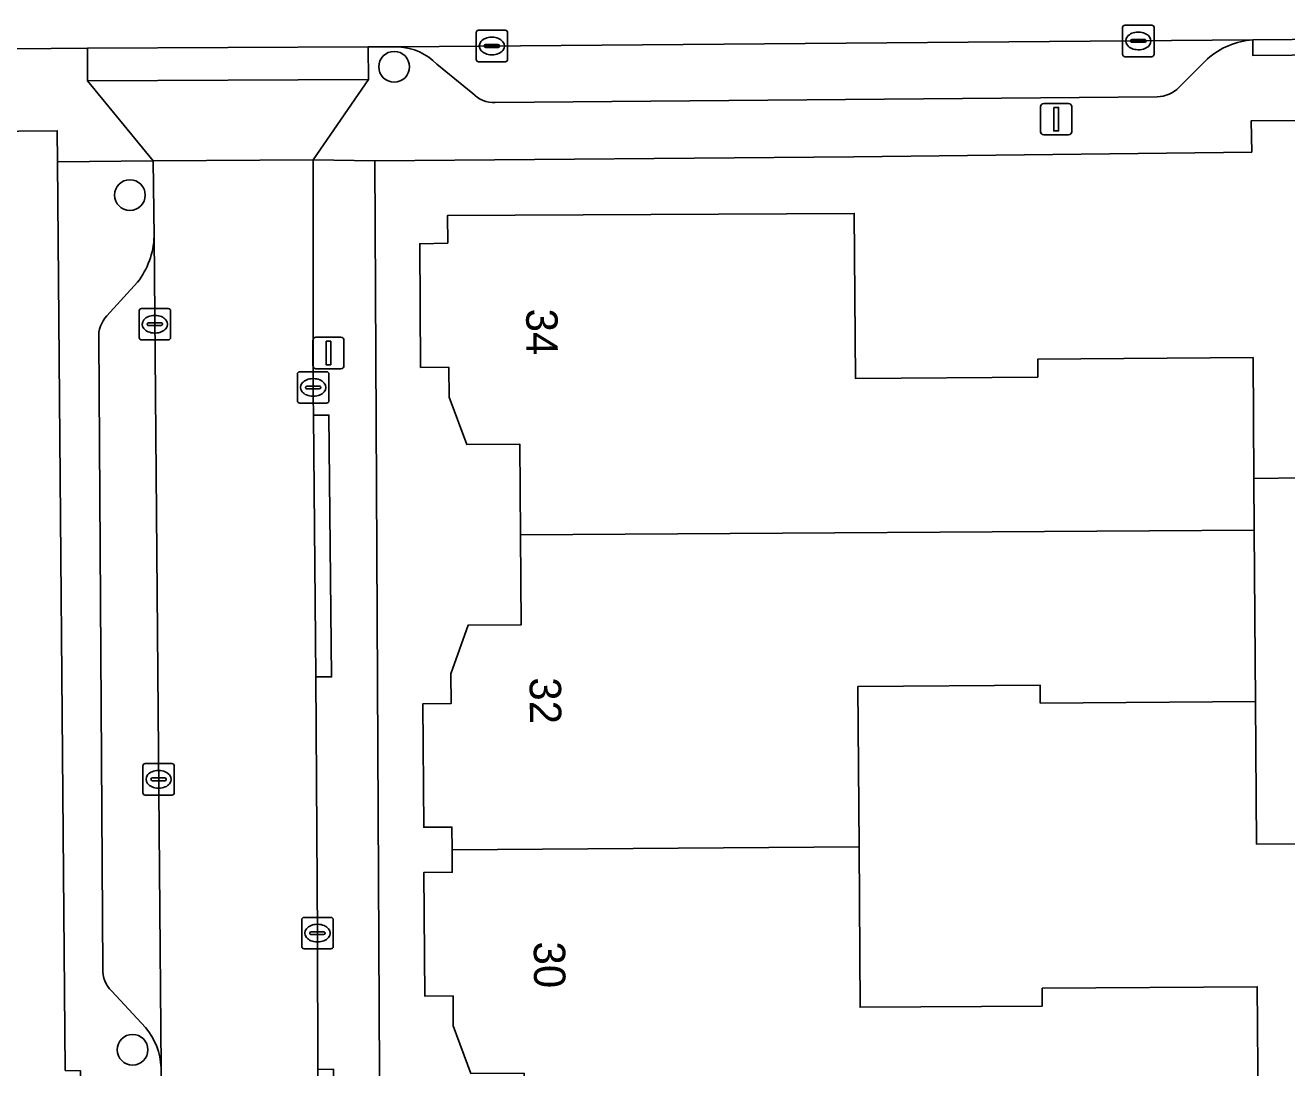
# Model space of a CAD drawing. Extents: x 157320 to 158835, y 386650 to 388491.
# Drawn here: x 157928.95 to 157969.08, y 387564.02 to 387597.19 of the extents above; entities that cross this region are included whole.
import ezdxf

# ---------------------------------------------------------------- set-up
doc = ezdxf.new("R2010")
doc.units = 0
for name, color, linetype in [('IMGEO_Boom', 7, 'Continuous'), ('IMGEO_Erf', 7, 'Continuous'), ('IMGEO_Kolk', 7, 'Continuous'), ('IMGEO_Lichtmast', 7, 'Continuous'), ('IMGEO_Muur', 7, 'Continuous'), ('IMGEO_Pand', 7, 'Continuous'), ('IMGEO_Pand_nummerreeks', 7, 'Continuous'), ('IMGEO_Parkeervlak_open', 7, 'Continuous'), ('IMGEO_Rijbaan_lokaal_open', 7, 'Continuous'), ('IMGEO_Voetpad_open', 7, 'Continuous')]:
    doc.layers.add(name, color=color, linetype=linetype)

msp = doc.modelspace()

# ---------------------------------------------------------------- linework, layer by layer
at = {"layer": 'IMGEO_Boom'}
for centre in [(157940.685, 387595.868), (157932.278, 387591.786), (157932.363, 387564.588)]:
    msp.add_circle(centre, 0.489, dxfattribs=at)
at = {"layer": 'IMGEO_Erf'}
for points in [[(158000, 387594.382), (157967.949, 387594.149), (157967.969, 387593.155), (157955.312, 387593), (157940.07, 387592.871), (157940.347, 387538.966)], [(157930.704, 387563.922), (157930.223, 387563.93), (157929.973, 387592.849), (157929.964, 387593.836), (157883.473, 387593.43), (157872.307, 387593.332), (157854.157, 387540.227)], [(157943.128, 387563.834), (157942.564, 387565.354), (157942.558, 387566.303), (157941.661, 387566.298), (157941.634, 387570.231), (157942.533, 387570.237), (157942.528, 387570.956), (157942.523, 387571.674), (157941.625, 387571.668), (157941.598, 387575.601), (157942.497, 387575.607), (157942.491, 387576.557), (157943.037, 387578.096), (157944.726, 387578.107), (157944.707, 387580.977), (157944.687, 387583.857), (157942.998, 387583.846), (157942.431, 387585.358), (157942.424, 387586.307), (157941.526, 387586.301), (157941.502, 387590.237), (157942.39, 387590.26), (157942.378, 387591.132), (157955.325, 387591.202), (157955.363, 387585.951), (157961.164, 387585.993), (157961.16, 387586.563), (157968.011, 387586.613), (157968.037, 387582.765), (157971.155, 387582.805)], [(157971.45, 387571.156), (157968.117, 387571.133), (157968.086, 387575.67), (157961.241, 387575.623), (157961.237, 387576.193), (157955.44, 387576.153), (157955.475, 387571.046), (157955.51, 387565.94), (157961.306, 387565.98), (157961.303, 387566.549), (157968.148, 387566.596), (157968.156, 387565.382), (157968.185, 387561.119), (157968.191, 387560.32), (157968.192, 387560.166), (158019.271, 387560.48)]]:
    msp.add_lwpolyline(points, dxfattribs=at)
at = {"layer": 'IMGEO_Kolk'}
for p, q in [((157963.936, 387597.191), (157964.788, 387597.191)), ((157943.294, 387596.104), (157943.294, 387596.956)), ((157943.369, 387597.03), (157944.221, 387597.03)), ((157943.782, 387596.81), (157943.807, 387596.81)), ((157944.295, 387596.956), (157944.295, 387596.104)), ((157963.861, 387596.265), (157963.861, 387597.117)), ((157964.349, 387596.971), (157964.374, 387596.971)), ((157964.862, 387597.117), (157964.862, 387596.265)), ((157943.553, 387596.524), (157943.553, 387596.536)), ((157943.991, 387596.487), (157943.593, 387596.487)), ((157943.596, 387596.573), (157943.994, 387596.573)), ((157944.037, 387596.536), (157944.037, 387596.524)), ((157964.12, 387596.685), (157964.12, 387596.697)), ((157964.558, 387596.648), (157964.16, 387596.648)), ((157964.163, 387596.734), (157964.561, 387596.734)), ((157964.372, 387596.411), (157964.347, 387596.411)), ((157964.604, 387596.697), (157964.604, 387596.685)), ((157944.221, 387596.03), (157943.369, 387596.03)), ((157943.805, 387596.25), (157943.78, 387596.25)), ((157964.788, 387596.191), (157963.936, 387596.191)), ((157932.571, 387587.251), (157932.571, 387588.103)), ((157932.646, 387588.177), (157933.498, 387588.177)), ((157933.059, 387587.957), (157933.084, 387587.957)), ((157933.572, 387588.103), (157933.572, 387587.251)), ((157932.83, 387587.671), (157932.83, 387587.683)), ((157933.268, 387587.634), (157932.87, 387587.634)), ((157932.873, 387587.72), (157933.271, 387587.72)), ((157933.314, 387587.683), (157933.314, 387587.671)), ((157933.498, 387587.177), (157932.646, 387587.177)), ((157933.082, 387587.397), (157933.057, 387587.397)), ((157937.608, 387585.24), (157937.608, 387586.092)), ((157937.683, 387586.166), (157938.535, 387586.166)), ((157938.096, 387585.946), (157938.121, 387585.946)), ((157938.609, 387586.092), (157938.609, 387585.24)), ((157937.867, 387585.66), (157937.867, 387585.672)), ((157938.305, 387585.623), (157937.907, 387585.623)), ((157937.91, 387585.709), (157938.308, 387585.709)), ((157938.351, 387585.672), (157938.351, 387585.66)), ((157938.535, 387585.166), (157937.683, 387585.166)), ((157938.119, 387585.386), (157938.094, 387585.386)), ((157932.69, 387572.769), (157932.69, 387573.621)), ((157932.765, 387573.695), (157933.617, 387573.695)), ((157933.691, 387573.621), (157933.691, 387572.769)), ((157932.949, 387573.189), (157932.949, 387573.201)), ((157933.387, 387573.152), (157932.989, 387573.152)), ((157932.992, 387573.238), (157933.39, 387573.238)), ((157933.178, 387573.475), (157933.203, 387573.475)), ((157933.433, 387573.201), (157933.433, 387573.189)), ((157933.617, 387572.695), (157932.765, 387572.695)), ((157933.201, 387572.915), (157933.176, 387572.915)), ((157937.745, 387567.875), (157937.745, 387568.727)), ((157937.82, 387568.801), (157938.672, 387568.801)), ((157938.746, 387568.727), (157938.746, 387567.875)), ((157938.004, 387568.295), (157938.004, 387568.307)), ((157938.047, 387568.344), (157938.445, 387568.344)), ((157938.233, 387568.581), (157938.258, 387568.581)), ((157938.488, 387568.307), (157938.488, 387568.295)), ((157938.442, 387568.258), (157938.044, 387568.258)), ((157938.256, 387568.021), (157938.231, 387568.021)), ((157938.672, 387567.801), (157937.82, 387567.801))]:
    msp.add_line(p, q, dxfattribs=at)
for points in [[(157963.936, 387597.191), (157964.788, 387597.191)], [(157943.294, 387596.104), (157943.294, 387596.956)], [(157943.369, 387597.03), (157944.221, 387597.03)], [(157944.295, 387596.956), (157944.295, 387596.104)], [(157963.861, 387596.265), (157963.861, 387597.117)], [(157964.862, 387597.117), (157964.862, 387596.265)], [(157944.221, 387596.03), (157943.369, 387596.03)], [(157964.788, 387596.191), (157963.936, 387596.191)], [(157932.571, 387587.251), (157932.571, 387588.103)], [(157932.646, 387588.177), (157933.498, 387588.177)], [(157933.572, 387588.103), (157933.572, 387587.251)], [(157933.498, 387587.177), (157932.646, 387587.177)], [(157937.608, 387585.24), (157937.608, 387586.092)], [(157937.683, 387586.166), (157938.535, 387586.166)], [(157938.609, 387586.092), (157938.609, 387585.24)], [(157938.535, 387585.166), (157937.683, 387585.166)], [(157932.69, 387572.769), (157932.69, 387573.621)], [(157932.765, 387573.695), (157933.617, 387573.695)], [(157933.691, 387573.621), (157933.691, 387572.769)], [(157933.617, 387572.695), (157932.765, 387572.695)], [(157937.745, 387567.875), (157937.745, 387568.727)], [(157937.82, 387568.801), (157938.672, 387568.801)], [(157938.746, 387568.727), (157938.746, 387567.875)], [(157938.672, 387567.801), (157937.82, 387567.801)]]:
    msp.add_lwpolyline(points, dxfattribs=at)
for centre, radius, start, end in [((157963.938, 387597.115), 0.0765, 91.552, 178.448), ((157963.938, 387597.115), 0.0765, 91.552, 178.448), ((157964.786, 387597.115), 0.0765, 1.552, 88.448), ((157964.786, 387597.115), 0.0765, 1.552, 88.448), ((157943.371, 387596.954), 0.0765, 91.552, 178.448), ((157943.371, 387596.954), 0.0765, 91.552, 178.448), ((157944.219, 387596.954), 0.0765, 1.552, 88.448), ((157944.219, 387596.954), 0.0765, 1.552, 88.448), ((157943.593, 387596.533), 0.0403, 85.8775, 175.7526), ((157943.59, 387596.523), 0.0366, 178.938, 274.7102), ((157943.994, 387596.53), 0.043, 264.8664, 352.4533), ((157943.998, 387596.535), 0.0386, 1.7309, 96.639), ((157964.16, 387596.694), 0.0403, 85.8775, 175.7526), ((157964.157, 387596.684), 0.0366, 178.938, 274.7102), ((157964.561, 387596.691), 0.043, 264.8664, 352.4533), ((157964.565, 387596.696), 0.0386, 1.7309, 96.639), ((157943.371, 387596.106), 0.0765, 181.552, 268.448), ((157943.371, 387596.106), 0.0765, 181.552, 268.448), ((157944.219, 387596.106), 0.0765, 271.552, 358.448), ((157944.219, 387596.106), 0.0765, 271.552, 358.448), ((157963.938, 387596.267), 0.0765, 181.552, 268.448), ((157963.938, 387596.267), 0.0765, 181.552, 268.448), ((157964.786, 387596.267), 0.0765, 271.552, 358.448), ((157964.786, 387596.267), 0.0765, 271.552, 358.448), ((157932.648, 387588.101), 0.0765, 91.552, 178.448), ((157932.648, 387588.101), 0.0765, 91.552, 178.448), ((157933.496, 387588.101), 0.0765, 1.552, 88.448), ((157933.496, 387588.101), 0.0765, 1.552, 88.448), ((157932.87, 387587.68), 0.0403, 85.8775, 175.7526), ((157932.867, 387587.67), 0.0366, 178.938, 274.7102), ((157933.271, 387587.677), 0.043, 264.8664, 352.4533), ((157933.275, 387587.682), 0.0386, 1.7309, 96.639), ((157932.648, 387587.253), 0.0765, 181.552, 268.448), ((157932.648, 387587.253), 0.0765, 181.552, 268.448), ((157933.496, 387587.253), 0.0765, 271.552, 358.448), ((157933.496, 387587.253), 0.0765, 271.552, 358.448), ((157937.685, 387586.09), 0.0765, 91.552, 178.448), ((157937.685, 387586.09), 0.0765, 91.552, 178.448), ((157938.533, 387586.09), 0.0765, 1.552, 88.448), ((157938.533, 387586.09), 0.0765, 1.552, 88.448), ((157937.907, 387585.669), 0.0403, 85.8775, 175.7526), ((157937.904, 387585.659), 0.0366, 178.938, 274.7102), ((157938.308, 387585.666), 0.043, 264.8664, 352.4533), ((157938.312, 387585.671), 0.0386, 1.7309, 96.639), ((157937.685, 387585.242), 0.0765, 181.552, 268.448), ((157937.685, 387585.242), 0.0765, 181.552, 268.448), ((157938.533, 387585.242), 0.0765, 271.552, 358.448), ((157938.533, 387585.242), 0.0765, 271.552, 358.448), ((157932.767, 387573.619), 0.0765, 91.552, 178.448), ((157932.767, 387573.619), 0.0765, 91.552, 178.448), ((157933.615, 387573.619), 0.0765, 1.552, 88.448), ((157933.615, 387573.619), 0.0765, 1.552, 88.448), ((157932.989, 387573.198), 0.0403, 85.8775, 175.7526), ((157932.986, 387573.188), 0.0366, 178.938, 274.7102), ((157933.39, 387573.195), 0.043, 264.8664, 352.4533), ((157933.394, 387573.2), 0.0386, 1.7309, 96.639), ((157932.767, 387572.771), 0.0765, 181.552, 268.448), ((157932.767, 387572.771), 0.0765, 181.552, 268.448), ((157933.615, 387572.771), 0.0765, 271.552, 358.448), ((157933.615, 387572.771), 0.0765, 271.552, 358.448), ((157937.822, 387568.725), 0.0765, 91.552, 178.448), ((157937.822, 387568.725), 0.0765, 91.552, 178.448), ((157938.67, 387568.725), 0.0765, 1.552, 88.448), ((157938.67, 387568.725), 0.0765, 1.552, 88.448), ((157938.044, 387568.304), 0.0403, 85.8775, 175.7526), ((157938.041, 387568.294), 0.0366, 178.938, 274.7102), ((157938.445, 387568.301), 0.043, 264.8664, 352.4533), ((157938.449, 387568.306), 0.0386, 1.7309, 96.639), ((157937.822, 387567.877), 0.0765, 181.552, 268.448), ((157937.822, 387567.877), 0.0765, 181.552, 268.448), ((157938.67, 387567.877), 0.0765, 271.552, 358.448), ((157938.67, 387567.877), 0.0765, 271.552, 358.448)]:
    msp.add_arc(centre, radius, start, end, dxfattribs=at)
for centre, major_axis, ratio, start_param, end_param in [((157943.781, 387596.53), (-0.387, 0.002), 0.722429, 4.712389, 7.853982), ((157943.806, 387596.53), (-0.39, 0.002), 0.717154, 1.570796, 4.712389), ((157964.348, 387596.691), (-0.387, 0.002), 0.722429, 4.712389, 7.853982), ((157964.373, 387596.691), (-0.39, 0.002), 0.717154, 1.570796, 4.712389), ((157933.058, 387587.677), (-0.387, 0.002), 0.722429, 4.712389, 7.853982), ((157933.083, 387587.677), (-0.39, 0.002), 0.717154, 1.570796, 4.712389), ((157938.095, 387585.666), (-0.387, 0.002), 0.722429, 4.712389, 7.853982), ((157938.12, 387585.666), (-0.39, 0.002), 0.717154, 1.570796, 4.712389), ((157933.177, 387573.195), (-0.387, 0.002), 0.722429, 4.712389, 7.853982), ((157933.202, 387573.195), (-0.39, 0.002), 0.717154, 1.570796, 4.712389), ((157938.232, 387568.301), (-0.387, 0.002), 0.722429, 4.712389, 7.853982), ((157938.257, 387568.301), (-0.39, 0.002), 0.717154, 1.570796, 4.712389)]:
    msp.add_ellipse(centre, major_axis=major_axis, ratio=ratio, start_param=start_param, end_param=end_param, dxfattribs=at)
at = {"layer": 'IMGEO_Lichtmast'}
for p, q in [((157961.252, 387593.803), (157961.252, 387594.603)), ((157961.252, 387594.603), (157961.252, 387593.803)), ((157961.352, 387594.703), (157962.142, 387594.703)), ((157962.142, 387594.703), (157961.352, 387594.703)), ((157962.242, 387594.603), (157962.242, 387593.803)), ((157962.242, 387593.803), (157962.242, 387594.603)), ((157962.142, 387593.703), (157961.352, 387593.703)), ((157961.352, 387593.703), (157962.142, 387593.703)), ((157938.098, 387586.362), (157938.098, 387587.162)), ((157938.098, 387587.162), (157938.098, 387586.362)), ((157938.198, 387587.262), (157938.988, 387587.262)), ((157938.988, 387587.262), (157938.198, 387587.262)), ((157939.088, 387587.162), (157939.088, 387586.362)), ((157939.088, 387586.362), (157939.088, 387587.162)), ((157938.988, 387586.262), (157938.198, 387586.262)), ((157938.198, 387586.262), (157938.988, 387586.262))]:
    msp.add_line(p, q, dxfattribs=at)
for points in [[(157961.672, 387594.578), (157961.822, 387594.578), (157961.822, 387593.828), (157961.672, 387593.828), (157961.672, 387594.578)], [(157938.518, 387587.137), (157938.668, 387587.137), (157938.668, 387586.387), (157938.518, 387586.387), (157938.518, 387587.137)]]:
    msp.add_lwpolyline(points, dxfattribs=at)
for centre, start, end in [((157961.352, 387594.603), 90, 180), ((157961.352, 387594.603), 90, 180), ((157962.142, 387594.603), 0, 90), ((157962.142, 387594.603), 360, 90), ((157961.352, 387593.803), 180, 270), ((157961.352, 387593.803), 180, 270), ((157962.142, 387593.803), 270, 0), ((157962.142, 387593.803), 270, 0), ((157938.198, 387587.162), 90, 180), ((157938.198, 387587.162), 90, 180), ((157938.988, 387587.162), 0, 90), ((157938.988, 387587.162), 360, 90), ((157938.198, 387586.362), 180, 270), ((157938.198, 387586.362), 180, 270), ((157938.988, 387586.362), 270, 0), ((157938.988, 387586.362), 270, 0)]:
    msp.add_arc(centre, 0.1, start, end, dxfattribs=at)
at = {"layer": 'IMGEO_Muur'}
msp.add_lwpolyline([(157955.312, 387593), (157967.969, 387593.155)], dxfattribs=at)
at = {"layer": 'IMGEO_Pand'}
for points in [[(157944.707, 387580.977), (157968.048, 387581.128), (157968.037, 387582.765), (157968.011, 387586.613), (157961.16, 387586.563), (157961.164, 387585.993), (157955.363, 387585.951), (157955.325, 387591.202), (157942.378, 387591.132), (157942.39, 387590.26), (157941.502, 387590.237), (157941.526, 387586.301), (157942.424, 387586.307), (157942.431, 387585.358), (157942.998, 387583.846), (157944.687, 387583.857)], [(157968.037, 387582.765), (157968.048, 387581.128), (157968.086, 387575.67), (157968.117, 387571.133), (157971.45, 387571.156), (157973.159, 387574.493), (157977.198, 387574.532), (157977.157, 387578.834), (157977.087, 387589.252), (157972.587, 387589.222), (157972.599, 387588.273), (157971.085, 387588.254), (157971.155, 387582.805)], [(157944.707, 387580.977), (157944.726, 387578.107), (157943.037, 387578.096), (157942.491, 387576.557), (157942.497, 387575.607), (157941.598, 387575.601), (157941.625, 387571.668), (157942.523, 387571.674), (157942.528, 387570.956), (157955.475, 387571.046), (157955.44, 387576.153), (157961.237, 387576.193), (157961.241, 387575.623), (157968.086, 387575.67), (157968.048, 387581.128)], [(157968.156, 387565.382), (157968.148, 387566.596), (157961.303, 387566.549), (157961.306, 387565.98), (157955.51, 387565.94), (157955.475, 387571.046), (157942.528, 387570.956), (157942.533, 387570.237), (157941.634, 387570.231), (157941.661, 387566.298), (157942.558, 387566.303), (157942.564, 387565.354), (157943.128, 387563.834), (157944.817, 387563.844), (157944.835, 387560.964), (157968.185, 387561.119)]]:
    msp.add_lwpolyline(points, close=True, dxfattribs=at)
at = {"layer": 'IMGEO_Parkeervlak_open'}
for points in [[(157968.002, 387596.722), (157940.826, 387596.505)], [(157965.664, 387595.218), (157966.563, 387596.12)], [(157942.046, 387595.951), (157943.186, 387595.02)], [(157943.901, 387594.731), (157964.962, 387594.911)], [(157933.268, 387564.016), (157933.051, 387590.471)], [(157932.52, 387589.01), (157931.547, 387587.943)], [(157931.285, 387587.234), (157931.418, 387567.168)], [(157931.704, 387566.451), (157932.77, 387565.293)]]:
    msp.add_lwpolyline(points, dxfattribs=at)
for centre, radius, start, end in [((157940.721, 387594.654), 1.854, 44.3901, 86.7644), ((157968.159, 387594.326), 2.401, 93.7478, 131.6558), ((157964.927, 387595.946), 1.036, 271.9097, 315.3319), ((157943.861, 387595.661), 0.93, 223.51, 272.4732), ((157930.467, 387590.583), 2.586, 322.5354, 357.5173), ((157932.238, 387587.285), 0.955, 136.3943, 183.0437), ((157932.313, 387567.11), 0.897, 176.2629, 227.2296), ((157931.254, 387563.966), 2.015, 1.4169, 41.1924)]:
    msp.add_arc(centre, radius, start, end, dxfattribs=at)
at = {"layer": 'IMGEO_Rijbaan_lokaal_open'}
for points in [[(157872.425, 387595.954), (157877.684, 387595.972), (157883.456, 387596.024), (157891.178, 387596.094), (157907.594, 387596.246), (157913.657, 387596.302), (157930.927, 387596.461), (157939.861, 387596.506), (157940.586, 387596.503), (157940.826, 387596.505), (157968.002, 387596.722), (157971.766, 387596.754), (157981.861, 387596.809), (157983.027, 387596.839), (157989.014, 387596.873), (157996.404, 387596.939), (158000, 387596.95), (158001.053, 387596.953), (158007.092, 387596.993)], [(157938.378, 387536.008), (157938.4, 387545.383), (157938.384, 387547.602), (157938.327, 387551.379), (157938.296, 387557.958), (157938.26, 387563.966), (157938.246, 387568.213), (157938.194, 387576.452), (157938.114, 387584.78), (157938.108, 387585.4), (157938.111, 387592.908), (157933.016, 387592.871), (157933.051, 387590.471), (157933.268, 387564.016), (157933.372, 387553.11), (157933.374, 387549.564), (157933.465, 387542.004), (157933.466, 387541.813), (157933.482, 387538.043), (157933.54, 387530.546), (157933.544, 387526.75), (157933.575, 387523.499), (157933.622, 387520.947)]]:
    msp.add_lwpolyline(points, dxfattribs=at)
at = {"layer": 'IMGEO_Voetpad_open'}
for points in [[(158007.095, 387596.494), (158001.056, 387596.454), (158001.053, 387596.953), (158000, 387596.95), (157996.404, 387596.939), (157989.014, 387596.873), (157989.016, 387596.374), (157983.029, 387596.34), (157983.027, 387596.839), (157981.861, 387596.809), (157971.766, 387596.754), (157971.77, 387596.255), (157968.006, 387596.223), (157968.002, 387596.722)], [(157930.932, 387595.421), (157930.927, 387596.461), (157913.657, 387596.302), (157913.661, 387595.803), (157907.598, 387595.747), (157907.594, 387596.246), (157891.178, 387596.094), (157883.456, 387596.024), (157877.684, 387595.972), (157872.425, 387595.954)], [(157940.826, 387596.505), (157940.586, 387596.503), (157939.861, 387596.506), (157939.866, 387595.466), (157938.111, 387592.908), (157940.07, 387592.871), (157955.312, 387593), (157967.969, 387593.155), (157967.949, 387594.149)], [(157966.563, 387596.12), (157965.664, 387595.218)], [(157943.186, 387595.02), (157942.046, 387595.951)], [(157867.69, 387593.242), (157872.307, 387593.332), (157883.473, 387593.43), (157929.964, 387593.836), (157929.973, 387592.849), (157933.016, 387592.871), (157930.932, 387595.421)], [(157964.962, 387594.911), (157943.901, 387594.731)], [(157967.949, 387594.149), (158000, 387594.382), (158030.442, 387594.603)], [(157933.051, 387590.471), (157933.016, 387592.871), (157929.973, 387592.849), (157930.223, 387563.93), (157930.704, 387563.922), (157931.114, 387513.382), (157955.633, 387500), (157962.562, 387496.218), (157990.079, 387481.233), (158000, 387481.305), (158021.016, 387481.457), (158026.142, 387481.499), (158030.416, 387487.431), (158030.363, 387487.549)], [(157940.07, 387592.871), (157938.111, 387592.908), (157938.108, 387585.4), (157938.114, 387584.78), (157938.612, 387584.784), (157938.693, 387576.456), (157938.194, 387576.452), (157938.246, 387568.213), (157938.26, 387563.966), (157938.759, 387563.968), (157938.795, 387557.96), (157938.296, 387557.958), (157938.327, 387551.379), (157938.826, 387551.386), (157938.883, 387547.609), (157938.384, 387547.602), (157938.4, 387545.383), (157938.378, 387536.008)], [(157941.618, 387516.158), (157944.896, 387514.387), (157945.392, 387514.117), (157945.392, 387516.844), (157945.294, 387535.957), (157945.278, 387538.997), (157940.347, 387538.966), (157940.07, 387592.871)], [(157931.547, 387587.943), (157932.52, 387589.01)], [(157931.418, 387567.168), (157931.285, 387587.234)], [(157932.77, 387565.293), (157931.704, 387566.451)]]:
    msp.add_lwpolyline(points, dxfattribs=at)
for points in [[(157930.927, 387596.461), (157930.932, 387595.421), (157939.866, 387595.466), (157939.861, 387596.506)], [(157971.766, 387596.754), (157968.002, 387596.722), (157968.006, 387596.223), (157971.77, 387596.255)], [(157939.866, 387595.466), (157930.932, 387595.421), (157933.016, 387592.871), (157938.111, 387592.908)], [(157938.114, 387584.78), (157938.194, 387576.452), (157938.693, 387576.456), (157938.612, 387584.784)]]:
    msp.add_lwpolyline(points, close=True, dxfattribs=at)
for centre, radius, start, end in [((157940.721, 387594.654), 1.854, 44.3901, 86.7644), ((157968.159, 387594.326), 2.401, 93.7478, 131.6558), ((157964.927, 387595.946), 1.036, 271.9097, 315.3319), ((157943.861, 387595.661), 0.93, 223.51, 272.4732), ((157930.467, 387590.583), 2.586, 322.5354, 357.5173), ((157932.238, 387587.285), 0.955, 136.3943, 183.0437), ((157932.313, 387567.11), 0.897, 176.2629, 227.2296), ((157931.254, 387563.966), 2.015, 1.4169, 41.1924)]:
    msp.add_arc(centre, radius, start, end, dxfattribs=at)

# ---------------------------------------------------------------- texts
at = {"layer": 'IMGEO_Pand_nummerreeks'}
for s, p in [('34', (157944.884, 387588.171)), ('32', (157944.995, 387576.438)), ('30', (157945.126, 387568.032))]:
    msp.add_text(s, height=1, rotation=270.3903, dxfattribs=at).set_placement(p)

doc.saveas('drawing.dxf')
